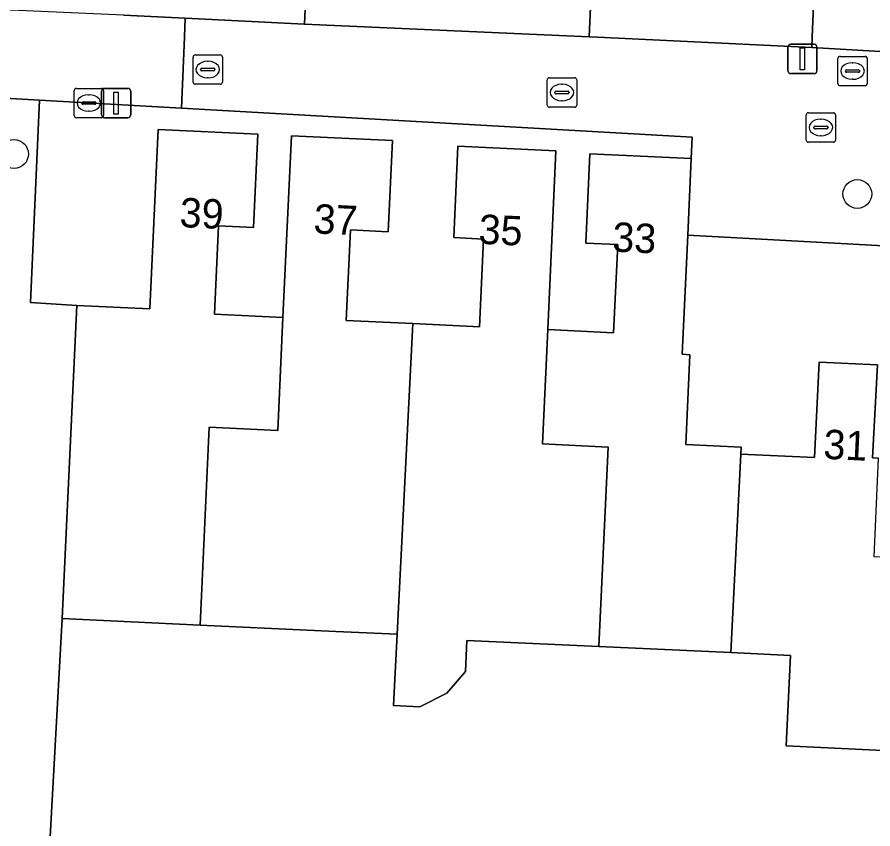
# Model space of a CAD drawing. Extents: x 162989 to 165008, y 383432 to 384338.
# Drawn here: x 164589.06 to 164618.17, y 383723.08 to 383750.68 of the extents above; entities that cross this region are included whole.
import ezdxf

# ---------------------------------------------------------------- set-up
doc = ezdxf.new("R2010")
doc.units = 0
for name, color, linetype in [('IMGEO_Boom', 7, 'Continuous'), ('IMGEO_Brandkraan', 7, 'Continuous'), ('IMGEO_Erf', 7, 'Continuous'), ('IMGEO_Groenvoorziening', 7, 'Continuous'), ('IMGEO_Kolk', 7, 'Continuous'), ('IMGEO_Lichtmast', 7, 'Continuous'), ('IMGEO_Pand', 7, 'Continuous'), ('IMGEO_Pand_nummerreeks', 7, 'Continuous'), ('IMGEO_Rioolput', 7, 'Continuous'), ('IMGEO_Voetpad_gesloten', 7, 'Continuous'), ('IMGEO_Voetpad_open', 7, 'Continuous')]:
    doc.layers.add(name, color=color, linetype=linetype)

msp = doc.modelspace()

# ---------------------------------------------------------------- linework, layer by layer
at = {"layer": 'IMGEO_Boom'}
for centre in [(164588.958, 383746.03), (164617.645, 383744.669)]:
    msp.add_circle(centre, 0.489, dxfattribs=at)
at = {"layer": 'IMGEO_Brandkraan'}
for p, q in [((164616.981, 383748.424), (164616.981, 383749.276)), ((164617.056, 383749.35), (164617.908, 383749.35)), ((164617.982, 383749.276), (164617.982, 383748.424)), ((164617.24, 383748.844), (164617.24, 383748.856)), ((164617.283, 383748.893), (164617.681, 383748.893)), ((164617.469, 383749.13), (164617.494, 383749.13)), ((164617.724, 383748.856), (164617.724, 383748.844)), ((164617.678, 383748.807), (164617.28, 383748.807)), ((164617.492, 383748.57), (164617.467, 383748.57)), ((164617.908, 383748.35), (164617.056, 383748.35))]:
    msp.add_line(p, q, dxfattribs=at)
for points in [[(164616.981, 383748.424), (164616.981, 383749.276)], [(164617.056, 383749.35), (164617.908, 383749.35)], [(164617.982, 383749.276), (164617.982, 383748.424)], [(164617.908, 383748.35), (164617.056, 383748.35)]]:
    msp.add_lwpolyline(points, dxfattribs=at)
for centre, radius, start, end in [((164617.058, 383749.274), 0.0765, 91.552, 178.448), ((164617.058, 383749.274), 0.0765, 91.552, 178.448), ((164617.906, 383749.274), 0.0765, 1.552, 88.448), ((164617.906, 383749.274), 0.0765, 1.552, 88.448), ((164617.28, 383748.853), 0.0403, 85.8775, 175.7526), ((164617.685, 383748.855), 0.0386, 1.7309, 96.639), ((164617.277, 383748.843), 0.0366, 178.938, 274.7102), ((164617.681, 383748.85), 0.043, 264.8664, 352.4533), ((164617.058, 383748.426), 0.0765, 181.552, 268.448), ((164617.058, 383748.426), 0.0765, 181.552, 268.448), ((164617.906, 383748.426), 0.0765, 271.552, 358.448), ((164617.906, 383748.426), 0.0765, 271.552, 358.448)]:
    msp.add_arc(centre, radius, start, end, dxfattribs=at)
for centre, major_axis, ratio, start_param, end_param in [((164617.468, 383748.85), (-0.387, 0.002), 0.722429, 4.712389, 7.853982), ((164617.493, 383748.85), (-0.39, 0.002), 0.717154, 1.570796, 4.712389)]:
    msp.add_ellipse(centre, major_axis=major_axis, ratio=ratio, start_param=start_param, end_param=end_param, dxfattribs=at)
at = {"layer": 'IMGEO_Erf'}
for points in [[(164616.109, 383750), (164616.989, 383771.477), (164612.818, 383771.664), (164612.863, 383772.656), (164609.57, 383772.803), (164609.473, 383770.629), (164612.377, 383770.499), (164612.37, 383770.349), (164612.279, 383768.305), (164615.601, 383768.156), (164615.495, 383765.795), (164612.203, 383765.943), (164612.098, 383763.612), (164611.997, 383761.353), (164615.264, 383761.207), (164615.163, 383758.952), (164611.899, 383759.098), (164611.789, 383756.638), (164608.822, 383756.77), (164608.52, 383750.014), (164608.808, 383750), (164616.094, 383749.646)], [(164589.822, 383747.859), (164589.521, 383740.982), (164591.091, 383740.882), (164593.577, 383740.766), (164593.861, 383746.864), (164597.246, 383746.706), (164597.098, 383743.531), (164595.915, 383743.586), (164595.775, 383740.578), (164598.103, 383740.47), (164598.391, 383746.65), (164601.83, 383746.49), (164601.686, 383743.387), (164600.403, 383743.447), (164600.26, 383740.366), (164602.525, 383740.26), (164604.79, 383740.155), (164604.928, 383743.138), (164603.913, 383743.185), (164604.057, 383746.296), (164607.392, 383746.14), (164607.11, 383740.056), (164609.352, 383739.951), (164609.491, 383742.949), (164608.404, 383742.999), (164608.545, 383746.033), (164611.995, 383745.873), (164612.025, 383746.598), (164594.653, 383747.584)]]:
    msp.add_lwpolyline(points, close=True, dxfattribs=at)
for points in [[(164592.676, 383750.747), (164594.783, 383750.644), (164598.833, 383750.447), (164599.05, 383755.291)], [(164627.708, 383742.407), (164611.874, 383743.27), (164611.685, 383739.217), (164611.95, 383739.204), (164611.808, 383736.152), (164613.692, 383736.064), (164613.681, 383735.824), (164616.192, 383735.707), (164616.343, 383738.956), (164618.334, 383738.864), (164618.156, 383735.697), (164618.365, 383735.685)], [(164644.502, 383715.016), (164645.488, 383730.72), (164643.291, 383730.822), (164643.002, 383724.606), (164638.133, 383724.832), (164633.678, 383725.04), (164629.122, 383725.252), (164624.692, 383725.458), (164620.165, 383725.668), (164615.225, 383725.898), (164615.369, 383728.979), (164613.338, 383729.073), (164608.852, 383729.282), (164604.363, 383729.491), (164604.314, 383728.433), (164603.682, 383727.693), (164602.757, 383727.231), (164601.869, 383727.276), (164601.991, 383729.7), (164599.9, 383729.797), (164595.283, 383730.012), (164590.596, 383730.23), (164590.054, 383720.341)]]:
    msp.add_lwpolyline(points, dxfattribs=at)
at = {"layer": 'IMGEO_Groenvoorziening'}
msp.add_lwpolyline([(164590.054, 383720.341), (164590.596, 383730.23), (164591.091, 383740.882), (164589.521, 383740.982), (164589.822, 383747.859), (164588.442, 383747.937), (164586.127, 383747.516), (164587.335, 383742.604), (164588.205, 383736.949), (164588.356, 383730.329), (164588.856, 383717.967), (164589.451, 383717.936), (164592.226, 383717.487), (164594.193, 383716.97), (164595.231, 383716.621), (164595.148, 383720.047)], close=True, dxfattribs=at)
at = {"layer": 'IMGEO_Kolk'}
for p, q in [((164595.045, 383748.475), (164595.045, 383749.327)), ((164595.12, 383749.401), (164595.972, 383749.401)), ((164595.533, 383749.181), (164595.558, 383749.181)), ((164596.046, 383749.327), (164596.046, 383748.475)), ((164595.304, 383748.895), (164595.304, 383748.907)), ((164595.742, 383748.858), (164595.344, 383748.858)), ((164595.347, 383748.944), (164595.745, 383748.944)), ((164595.788, 383748.907), (164595.788, 383748.895)), ((164595.556, 383748.621), (164595.531, 383748.621)), ((164607.171, 383748.621), (164608.023, 383748.621)), ((164595.972, 383748.401), (164595.12, 383748.401)), ((164607.096, 383747.695), (164607.096, 383748.547)), ((164607.584, 383748.401), (164607.609, 383748.401)), ((164608.097, 383748.547), (164608.097, 383747.695)), ((164607.355, 383748.115), (164607.355, 383748.127)), ((164607.793, 383748.078), (164607.395, 383748.078)), ((164607.398, 383748.164), (164607.796, 383748.164)), ((164607.839, 383748.127), (164607.839, 383748.115)), ((164607.607, 383747.841), (164607.582, 383747.841)), ((164608.023, 383747.621), (164607.171, 383747.621))]:
    msp.add_line(p, q, dxfattribs=at)
for points in [[(164595.045, 383748.475), (164595.045, 383749.327)], [(164595.12, 383749.401), (164595.972, 383749.401)], [(164596.046, 383749.327), (164596.046, 383748.475)], [(164607.171, 383748.621), (164608.023, 383748.621)], [(164595.972, 383748.401), (164595.12, 383748.401)], [(164607.096, 383747.695), (164607.096, 383748.547)], [(164608.097, 383748.547), (164608.097, 383747.695)], [(164608.023, 383747.621), (164607.171, 383747.621)]]:
    msp.add_lwpolyline(points, dxfattribs=at)
for centre, radius, start, end in [((164595.122, 383749.325), 0.0765, 91.552, 178.448), ((164595.122, 383749.325), 0.0765, 91.552, 178.448), ((164595.97, 383749.325), 0.0765, 1.552, 88.448), ((164595.97, 383749.325), 0.0765, 1.552, 88.448), ((164595.344, 383748.904), 0.0403, 85.8775, 175.7526), ((164595.341, 383748.894), 0.0366, 178.938, 274.7102), ((164595.745, 383748.901), 0.043, 264.8664, 352.4533), ((164595.749, 383748.906), 0.0386, 1.7309, 96.639), ((164607.173, 383748.545), 0.0765, 91.552, 178.448), ((164607.173, 383748.545), 0.0765, 91.552, 178.448), ((164608.021, 383748.545), 0.0765, 1.552, 88.448), ((164608.021, 383748.545), 0.0765, 1.552, 88.448), ((164595.122, 383748.477), 0.0765, 181.552, 268.448), ((164595.122, 383748.477), 0.0765, 181.552, 268.448), ((164595.97, 383748.477), 0.0765, 271.552, 358.448), ((164595.97, 383748.477), 0.0765, 271.552, 358.448), ((164607.395, 383748.124), 0.0403, 85.8775, 175.7526), ((164607.392, 383748.114), 0.0366, 178.938, 274.7102), ((164607.796, 383748.121), 0.043, 264.8664, 352.4533), ((164607.8, 383748.126), 0.0386, 1.7309, 96.639), ((164607.173, 383747.697), 0.0765, 181.552, 268.448), ((164607.173, 383747.697), 0.0765, 181.552, 268.448), ((164608.021, 383747.697), 0.0765, 271.552, 358.448), ((164608.021, 383747.697), 0.0765, 271.552, 358.448)]:
    msp.add_arc(centre, radius, start, end, dxfattribs=at)
for centre, major_axis, ratio, start_param, end_param in [((164595.532, 383748.901), (-0.387, 0.002), 0.722429, 4.712389, 7.853982), ((164595.557, 383748.901), (-0.39, 0.002), 0.717154, 1.570796, 4.712389), ((164607.583, 383748.121), (-0.387, 0.002), 0.722429, 4.712389, 7.853982), ((164607.608, 383748.121), (-0.39, 0.002), 0.717154, 1.570796, 4.712389)]:
    msp.add_ellipse(centre, major_axis=major_axis, ratio=ratio, start_param=start_param, end_param=end_param, dxfattribs=at)
at = {"layer": 'IMGEO_Lichtmast'}
for p, q in [((164615.382, 383749.762), (164616.172, 383749.762)), ((164616.172, 383749.762), (164615.382, 383749.762)), ((164615.282, 383748.862), (164615.282, 383749.662)), ((164615.282, 383749.662), (164615.282, 383748.862)), ((164616.272, 383749.662), (164616.272, 383748.862)), ((164616.272, 383748.862), (164616.272, 383749.662)), ((164616.172, 383748.762), (164615.382, 383748.762)), ((164615.382, 383748.762), (164616.172, 383748.762)), ((164591.934, 383747.362), (164591.934, 383748.162)), ((164591.934, 383748.162), (164591.934, 383747.362)), ((164592.034, 383748.262), (164592.824, 383748.262)), ((164592.824, 383748.262), (164592.034, 383748.262)), ((164592.924, 383748.162), (164592.924, 383747.362)), ((164592.924, 383747.362), (164592.924, 383748.162)), ((164592.824, 383747.262), (164592.034, 383747.262)), ((164592.034, 383747.262), (164592.824, 383747.262))]:
    msp.add_line(p, q, dxfattribs=at)
for points in [[(164615.702, 383749.637), (164615.852, 383749.637), (164615.852, 383748.887), (164615.702, 383748.887), (164615.702, 383749.637)], [(164592.354, 383748.137), (164592.504, 383748.137), (164592.504, 383747.387), (164592.354, 383747.387), (164592.354, 383748.137)]]:
    msp.add_lwpolyline(points, dxfattribs=at)
for centre, start, end in [((164615.382, 383749.662), 90, 180), ((164615.382, 383749.662), 90, 180), ((164616.172, 383749.662), 0, 90), ((164616.172, 383749.662), 360, 90), ((164615.382, 383748.862), 180, 270), ((164615.382, 383748.862), 180, 270), ((164616.172, 383748.862), 270, 0), ((164616.172, 383748.862), 270, 0), ((164592.034, 383748.162), 90, 180), ((164592.034, 383748.162), 90, 180), ((164592.824, 383748.162), 0, 90), ((164592.824, 383748.162), 360, 90), ((164592.034, 383747.362), 180, 270), ((164592.034, 383747.362), 180, 270), ((164592.824, 383747.362), 270, 0), ((164592.824, 383747.362), 270, 0)]:
    msp.add_arc(centre, 0.1, start, end, dxfattribs=at)
at = {"layer": 'IMGEO_Pand'}
for points in [[(164608.822, 383756.77), (164608.829, 383756.973), (164602.042, 383757.285), (164601.947, 383755.161), (164599.05, 383755.291), (164598.833, 383750.447), (164608.52, 383750.014)], [(164595.283, 383730.012), (164595.596, 383736.744), (164597.928, 383736.626), (164598.103, 383740.47), (164595.775, 383740.578), (164595.915, 383743.586), (164597.098, 383743.531), (164597.246, 383746.706), (164593.861, 383746.864), (164593.577, 383740.766), (164591.091, 383740.882), (164590.596, 383730.23)], [(164601.991, 383729.7), (164602.525, 383740.26), (164600.26, 383740.366), (164600.403, 383743.447), (164601.686, 383743.387), (164601.83, 383746.49), (164598.391, 383746.65), (164598.103, 383740.47), (164597.928, 383736.626), (164595.596, 383736.744), (164595.283, 383730.012), (164599.9, 383729.797)], [(164601.991, 383729.7), (164601.869, 383727.276), (164602.757, 383727.231), (164603.682, 383727.693), (164604.314, 383728.433), (164604.363, 383729.491), (164608.852, 383729.282), (164609.168, 383736.059), (164606.931, 383736.172), (164607.11, 383740.056), (164607.392, 383746.14), (164604.057, 383746.296), (164603.913, 383743.185), (164604.928, 383743.138), (164604.79, 383740.155), (164602.525, 383740.26)], [(164613.338, 383729.073), (164613.681, 383735.824), (164613.692, 383736.064), (164611.808, 383736.152), (164611.95, 383739.204), (164611.685, 383739.217), (164611.874, 383743.27), (164611.995, 383745.873), (164608.545, 383746.033), (164608.404, 383742.999), (164609.491, 383742.949), (164609.352, 383739.951), (164607.11, 383740.056), (164606.931, 383736.172), (164609.168, 383736.059), (164608.852, 383729.282)], [(164613.338, 383729.073), (164615.369, 383728.979), (164615.225, 383725.898), (164620.165, 383725.668), (164620.476, 383732.226), (164618.212, 383732.332), (164618.365, 383735.685), (164618.156, 383735.697), (164618.334, 383738.864), (164616.343, 383738.956), (164616.192, 383735.707), (164613.681, 383735.824)]]:
    msp.add_lwpolyline(points, close=True, dxfattribs=at)
at = {"layer": 'IMGEO_Rioolput'}
for p, q in [((164591.001, 383747.336), (164591.001, 383748.188)), ((164591.076, 383748.262), (164591.928, 383748.262)), ((164591.489, 383748.042), (164591.514, 383748.042)), ((164592.002, 383748.188), (164592.002, 383747.336)), ((164591.26, 383747.756), (164591.26, 383747.768)), ((164591.698, 383747.719), (164591.3, 383747.719)), ((164591.303, 383747.805), (164591.701, 383747.805)), ((164591.744, 383747.768), (164591.744, 383747.756)), ((164591.512, 383747.482), (164591.487, 383747.482)), ((164615.98, 383747.431), (164616.832, 383747.431)), ((164591.928, 383747.262), (164591.076, 383747.262)), ((164615.905, 383746.505), (164615.905, 383747.357)), ((164616.393, 383747.211), (164616.418, 383747.211)), ((164616.906, 383747.357), (164616.906, 383746.505)), ((164616.164, 383746.925), (164616.164, 383746.937)), ((164616.602, 383746.888), (164616.204, 383746.888)), ((164616.207, 383746.974), (164616.605, 383746.974)), ((164616.648, 383746.937), (164616.648, 383746.925)), ((164616.416, 383746.651), (164616.391, 383746.651)), ((164616.832, 383746.431), (164615.98, 383746.431))]:
    msp.add_line(p, q, dxfattribs=at)
for points in [[(164591.001, 383747.336), (164591.001, 383748.188)], [(164591.076, 383748.262), (164591.928, 383748.262)], [(164592.002, 383748.188), (164592.002, 383747.336)], [(164615.98, 383747.431), (164616.832, 383747.431)], [(164591.928, 383747.262), (164591.076, 383747.262)], [(164615.905, 383746.505), (164615.905, 383747.357)], [(164616.906, 383747.357), (164616.906, 383746.505)], [(164616.832, 383746.431), (164615.98, 383746.431)]]:
    msp.add_lwpolyline(points, dxfattribs=at)
for centre, radius, start, end in [((164591.078, 383748.186), 0.0765, 91.552, 178.448), ((164591.078, 383748.186), 0.0765, 91.552, 178.448), ((164591.926, 383748.186), 0.0765, 1.552, 88.448), ((164591.926, 383748.186), 0.0765, 1.552, 88.448), ((164591.3, 383747.765), 0.0403, 85.8775, 175.7526), ((164591.297, 383747.755), 0.0366, 178.938, 274.7102), ((164591.701, 383747.762), 0.043, 264.8664, 352.4533), ((164591.705, 383747.767), 0.0386, 1.7309, 96.639), ((164615.982, 383747.355), 0.0765, 91.552, 178.448), ((164615.982, 383747.355), 0.0765, 91.552, 178.448), ((164616.83, 383747.355), 0.0765, 1.552, 88.448), ((164616.83, 383747.355), 0.0765, 1.552, 88.448), ((164591.078, 383747.338), 0.0765, 181.552, 268.448), ((164591.078, 383747.338), 0.0765, 181.552, 268.448), ((164591.926, 383747.338), 0.0765, 271.552, 358.448), ((164591.926, 383747.338), 0.0765, 271.552, 358.448), ((164616.204, 383746.934), 0.0403, 85.8775, 175.7526), ((164616.201, 383746.924), 0.0366, 178.938, 274.7102), ((164616.605, 383746.931), 0.043, 264.8664, 352.4533), ((164616.609, 383746.936), 0.0386, 1.7309, 96.639), ((164615.982, 383746.507), 0.0765, 181.552, 268.448), ((164615.982, 383746.507), 0.0765, 181.552, 268.448), ((164616.83, 383746.507), 0.0765, 271.552, 358.448), ((164616.83, 383746.507), 0.0765, 271.552, 358.448)]:
    msp.add_arc(centre, radius, start, end, dxfattribs=at)
for centre, major_axis, ratio, start_param, end_param in [((164591.488, 383747.762), (-0.387, 0.002), 0.722429, 4.712389, 7.853982), ((164591.513, 383747.762), (-0.39, 0.002), 0.717154, 1.570796, 4.712389), ((164616.392, 383746.931), (-0.387, 0.002), 0.722429, 4.712389, 7.853982), ((164616.417, 383746.931), (-0.39, 0.002), 0.717154, 1.570796, 4.712389)]:
    msp.add_ellipse(centre, major_axis=major_axis, ratio=ratio, start_param=start_param, end_param=end_param, dxfattribs=at)
at = {"layer": 'IMGEO_Voetpad_gesloten'}
for points in [[(164594.756, 383750), (164594.783, 383750.644), (164592.676, 383750.747), (164588.854, 383750.918), (164587.95, 383750.768), (164583.781, 383750), (164582.524, 383749.823), (164581.907, 383750)], [(164582.764, 383746.905), (164584.156, 383747.158), (164586.127, 383747.516), (164588.442, 383747.937), (164589.822, 383747.859), (164594.653, 383747.584), (164594.756, 383750)]]:
    msp.add_lwpolyline(points, dxfattribs=at)
at = {"layer": 'IMGEO_Voetpad_open'}
for points in [[(164616.989, 383771.477), (164616.109, 383750), (164616.094, 383749.646), (164618.63, 383749.5), (164618.875, 383755.709)], [(164618.63, 383749.5), (164616.094, 383749.646), (164608.808, 383750), (164608.52, 383750.014), (164598.833, 383750.447), (164594.783, 383750.644), (164594.756, 383750), (164594.653, 383747.584), (164612.025, 383746.598), (164611.995, 383745.873), (164611.874, 383743.27), (164627.708, 383742.407)]]:
    msp.add_lwpolyline(points, dxfattribs=at)

# ---------------------------------------------------------------- texts
at = {"layer": 'IMGEO_Pand_nummerreeks'}
for s, rotation, p in [('39', 357.3276, (164594.575, 383743.547)), ('37', 357.3362, (164599.133, 383743.332)), ('35', 357.3218, (164604.746, 383742.98)), ('33', 357.3447, (164609.293, 383742.714)), ('31', 357.3544, (164616.475, 383735.666))]:
    msp.add_text(s, height=1, rotation=rotation, dxfattribs=at).set_placement(p)

doc.saveas('drawing.dxf')
